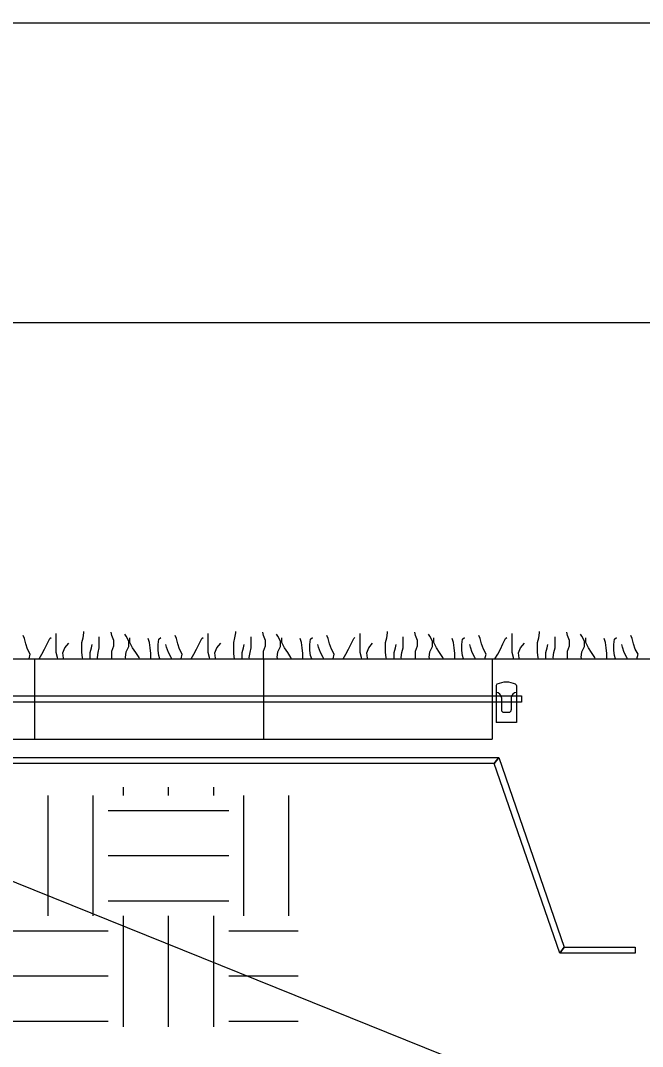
# Model space of a CAD drawing. Extents: x 638850 to 644908, y 297188 to 298900.
# Drawn here: x 643311.08 to 643339.1, y 297825.19 to 297871.46 of the extents above; entities that cross this region are included whole.
import ezdxf

# ---------------------------------------------------------------- set-up
doc = ezdxf.new("R2010")
doc.units = 0
for name, color, linetype in [('1', 7, 'Continuous'), ('11', 7, 'Continuous'), ('13', 7, 'Continuous'), ('4', 7, 'Continuous'), ('5', 7, 'Continuous'), ('7', 7, 'Continuous'), ('8', 7, 'Continuous'), ('9', 7, 'Continuous')]:
    doc.layers.add(name, color=color, linetype=linetype)

msp = doc.modelspace()

# ---------------------------------------------------------------- linework, layer by layer
at = {"layer": '1'}
for p, q in [((641027.32, 298753.995), (644908.141, 297188.079)), ((643410.47, 297871.34), (642438.47, 297871.34)), ((642478.97, 297857.84), (643396.97, 297857.84))]:
    msp.add_line(p, q, dxfattribs=at)
at = {"layer": '11'}
msp.add_line((643332.335, 297842.678), (643374.364, 297842.678), dxfattribs=at)
at = {"layer": '13'}
for p, q in [((643315.71, 297836.516), (643315.71, 297836.889)), ((643317.744, 297836.516), (643317.744, 297836.889)), ((643319.781, 297836.516), (643319.781, 297836.889)), ((643312.316, 297831.087), (643312.316, 297836.516)), ((643314.353, 297831.087), (643314.353, 297836.516)), ((643321.138, 297831.087), (643321.138, 297836.516)), ((643323.172, 297831.087), (643323.172, 297836.516)), ((643315.03, 297835.838), (643320.458, 297835.838)), ((643315.03, 297833.801), (643320.458, 297833.801)), ((643315.03, 297831.767), (643320.458, 297831.767)), ((643315.71, 297826.078), (643315.71, 297831.087)), ((643317.744, 297826.078), (643317.744, 297831.087)), ((643319.781, 297826.078), (643319.781, 297831.087)), ((643309.602, 297830.41), (643315.03, 297830.41)), ((643320.458, 297830.41), (643323.585, 297830.41)), ((643309.602, 297828.373), (643315.03, 297828.373)), ((643320.458, 297828.373), (643323.585, 297828.373)), ((643309.602, 297826.339), (643315.03, 297826.339)), ((643320.458, 297826.339), (643323.585, 297826.339))]:
    msp.add_line(p, q, dxfattribs=at)
at = {"layer": '4'}
msp.add_lwpolyline([(643281.317, 297841.008), (643333.657, 297841.008), (643333.657, 297840.728), (643281.317, 297840.728)], close=True, dxfattribs=at)
at = {"layer": '5'}
for p, q in [((643280.768, 297842.678), (643332.335, 297842.678)), ((643311.708, 297842.678), (643311.708, 297839.058)), ((643322.021, 297842.678), (643322.021, 297839.058)), ((643332.335, 297842.678), (643332.335, 297839.058)), ((643281.864, 297839.058), (643332.335, 297839.058))]:
    msp.add_line(p, q, dxfattribs=at)
at = {"layer": '7'}
for p, q in [((643332.513, 297841.476), (643332.513, 297839.808)), ((643333.417, 297841.476), (643333.417, 297839.808)), ((643332.516, 297841.153), (643332.513, 297841.153)), ((643332.742, 297840.927), (643332.742, 297840.38)), ((643333.189, 297840.927), (643333.189, 297840.38)), ((643333.417, 297841.153), (643333.415, 297841.153)), ((643332.855, 297840.267), (643333.076, 297840.267)), ((643333.417, 297839.808), (643332.513, 297839.808))]:
    msp.add_line(p, q, dxfattribs=at)
for centre, radius, start, end in [((643332.57, 297841.476), 0.0565, 115.9441, 180), ((643332.966, 297840.662), 0.961, 64.0555, 115.9445), ((643333.361, 297841.476), 0.0565, 359.9995, 64.0554), ((643332.516, 297840.927), 0.226, 0, 90), ((643333.415, 297840.927), 0.226, 90, 180), ((643332.855, 297840.38), 0.113, 180, 270), ((643333.076, 297840.38), 0.113, 270, 360)]:
    msp.add_arc(centre, radius, start, end, dxfattribs=at)
at = {"layer": '8'}
for points in [[(643282.403, 297838.231), (643332.621, 297838.231), (643332.42, 297837.949), (643282.403, 297837.949)], [(643332.621, 297838.231), (643335.579, 297829.678), (643335.379, 297829.398), (643332.42, 297837.949)], [(643335.579, 297829.678), (643338.766, 297829.678), (643338.766, 297829.398), (643335.379, 297829.398)]]:
    msp.add_lwpolyline(points, close=True, dxfattribs=at)
at = {"layer": '9'}
for p, q in [((643311.252, 297843.588), (643311.191, 297843.731)), ((643311.313, 297843.352), (643311.252, 297843.588)), ((643312.277, 297843.352), (643312.398, 297843.588)), ((643312.398, 297843.588), (643312.453, 297843.642)), ((643312.687, 297842.965), (643312.687, 297843.823)), ((643313.834, 297843.406), (643313.894, 297843.619)), ((643313.894, 297843.619), (643313.925, 297843.847)), ((643313.925, 297843.847), (643313.925, 297843.907)), ((643314.624, 297843.178), (643314.624, 297843.673)), ((643315.184, 297843.731), (643315.156, 297843.877)), ((643315.275, 297843.497), (643315.184, 297843.731)), ((643315.831, 297843.701), (643315.77, 297843.792)), ((643315.951, 297843.467), (643315.831, 297843.701)), ((643316.005, 297843.406), (643316.005, 297843.619)), ((643316.891, 297843.406), (643316.83, 297843.588)), ((643317.301, 297843.558), (643317.392, 297843.642)), ((643318.098, 297843.588), (643318.037, 297843.731)), ((643318.159, 297843.352), (643318.098, 297843.588)), ((643319.123, 297843.352), (643319.244, 297843.588)), ((643319.244, 297843.588), (643319.299, 297843.642)), ((643319.533, 297842.965), (643319.533, 297843.823)), ((643320.68, 297843.406), (643320.74, 297843.619)), ((643320.74, 297843.619), (643320.771, 297843.847)), ((643320.771, 297843.847), (643320.771, 297843.907)), ((643321.47, 297843.178), (643321.47, 297843.673)), ((643322.03, 297843.731), (643322, 297843.877)), ((643322.121, 297843.497), (643322.03, 297843.731)), ((643322.677, 297843.701), (643322.616, 297843.792)), ((643322.796, 297843.467), (643322.677, 297843.701)), ((643322.851, 297843.406), (643322.851, 297843.619)), ((643323.737, 297843.406), (643323.676, 297843.588)), ((643324.147, 297843.558), (643324.238, 297843.642)), ((643324.944, 297843.588), (643324.883, 297843.731)), ((643325.005, 297843.352), (643324.944, 297843.588)), ((643325.969, 297843.352), (643326.09, 297843.588)), ((643326.09, 297843.588), (643326.145, 297843.642)), ((643326.379, 297842.965), (643326.379, 297843.823)), ((643327.525, 297843.406), (643327.586, 297843.619)), ((643327.586, 297843.619), (643327.617, 297843.847)), ((643327.617, 297843.847), (643327.617, 297843.907)), ((643328.316, 297843.178), (643328.316, 297843.673)), ((643328.876, 297843.731), (643328.846, 297843.877)), ((643328.967, 297843.497), (643328.876, 297843.731)), ((643329.523, 297843.701), (643329.462, 297843.792)), ((643329.642, 297843.467), (643329.523, 297843.701)), ((643329.697, 297843.406), (643329.697, 297843.619)), ((643330.583, 297843.406), (643330.522, 297843.588)), ((643330.993, 297843.558), (643331.084, 297843.642)), ((643331.79, 297843.588), (643331.729, 297843.731)), ((643331.851, 297843.352), (643331.79, 297843.588)), ((643332.815, 297843.352), (643332.936, 297843.588)), ((643332.936, 297843.588), (643332.991, 297843.642)), ((643333.225, 297842.965), (643333.225, 297843.823)), ((643334.371, 297843.406), (643334.432, 297843.619)), ((643334.432, 297843.619), (643334.463, 297843.847)), ((643334.463, 297843.847), (643334.463, 297843.907)), ((643335.162, 297843.178), (643335.162, 297843.673)), ((643335.722, 297843.731), (643335.692, 297843.877)), ((643335.813, 297843.497), (643335.722, 297843.731)), ((643336.369, 297843.701), (643336.308, 297843.792)), ((643336.488, 297843.467), (643336.369, 297843.701)), ((643336.543, 297843.406), (643336.543, 297843.619)), ((643337.429, 297843.406), (643337.368, 297843.588)), ((643337.839, 297843.558), (643337.93, 297843.642)), ((643338.636, 297843.588), (643338.575, 297843.731)), ((643338.694, 297843.352), (643338.636, 297843.588)), ((643311.397, 297843.117), (643311.313, 297843.352)), ((643311.517, 297842.88), (643311.397, 297843.117)), ((643312.042, 297842.88), (643312.162, 297843.117)), ((643312.162, 297843.117), (643312.277, 297843.352)), ((643312.982, 297842.941), (643313.074, 297843.178)), ((643313.074, 297843.178), (643313.249, 297843.382)), ((643313.834, 297842.965), (643313.834, 297843.406)), ((643314.214, 297842.965), (643314.274, 297843.178)), ((643314.274, 297843.178), (643314.305, 297843.321)), ((643314.57, 297842.965), (643314.624, 297843.178)), ((643315.184, 297843.026), (643315.275, 297843.262)), ((643315.275, 297843.262), (643315.275, 297843.497)), ((643315.831, 297842.995), (643315.951, 297843.232)), ((643315.951, 297843.232), (643315.951, 297843.467)), ((643316.126, 297843.178), (643316.005, 297843.406)), ((643316.272, 297842.965), (643316.126, 297843.178)), ((643316.921, 297843.178), (643316.891, 297843.406)), ((643316.951, 297842.911), (643316.921, 297843.178)), ((643317.271, 297843.321), (643317.301, 297843.558)), ((643317.271, 297843.056), (643317.271, 297843.321)), ((643317.657, 297843.202), (643317.627, 297843.321)), ((643317.742, 297842.965), (643317.657, 297843.202)), ((643318.243, 297843.117), (643318.159, 297843.352)), ((643318.363, 297842.88), (643318.243, 297843.117)), ((643318.888, 297842.88), (643319.008, 297843.117)), ((643319.008, 297843.117), (643319.123, 297843.352)), ((643319.828, 297842.941), (643319.92, 297843.178)), ((643319.92, 297843.178), (643320.095, 297843.382)), ((643320.68, 297842.965), (643320.68, 297843.406)), ((643321.059, 297842.965), (643321.12, 297843.178)), ((643321.12, 297843.178), (643321.151, 297843.321)), ((643321.416, 297842.965), (643321.47, 297843.178)), ((643322.03, 297843.026), (643322.121, 297843.262)), ((643322.121, 297843.262), (643322.121, 297843.497)), ((643322.677, 297842.995), (643322.796, 297843.232)), ((643322.796, 297843.232), (643322.796, 297843.467)), ((643322.972, 297843.178), (643322.851, 297843.406)), ((643323.116, 297842.965), (643322.972, 297843.178)), ((643323.767, 297843.178), (643323.737, 297843.406)), ((643323.797, 297842.911), (643323.767, 297843.178)), ((643324.117, 297843.321), (643324.147, 297843.558)), ((643324.117, 297843.056), (643324.117, 297843.321)), ((643324.503, 297843.202), (643324.473, 297843.321)), ((643324.588, 297842.965), (643324.503, 297843.202)), ((643325.089, 297843.117), (643325.005, 297843.352)), ((643325.209, 297842.88), (643325.089, 297843.117)), ((643325.734, 297842.88), (643325.854, 297843.117)), ((643325.854, 297843.117), (643325.969, 297843.352)), ((643326.674, 297842.941), (643326.766, 297843.178)), ((643326.766, 297843.178), (643326.939, 297843.382)), ((643327.525, 297842.965), (643327.525, 297843.406)), ((643327.905, 297842.965), (643327.966, 297843.178)), ((643327.966, 297843.178), (643327.997, 297843.321)), ((643328.262, 297842.965), (643328.316, 297843.178)), ((643328.876, 297843.026), (643328.967, 297843.262)), ((643328.967, 297843.262), (643328.967, 297843.497)), ((643329.523, 297842.995), (643329.642, 297843.232)), ((643329.642, 297843.232), (643329.642, 297843.467)), ((643329.818, 297843.178), (643329.697, 297843.406)), ((643329.962, 297842.965), (643329.818, 297843.178)), ((643330.613, 297843.178), (643330.583, 297843.406)), ((643330.643, 297842.911), (643330.613, 297843.178)), ((643330.963, 297843.321), (643330.993, 297843.558)), ((643330.963, 297843.056), (643330.963, 297843.321)), ((643331.349, 297843.202), (643331.319, 297843.321)), ((643331.434, 297842.965), (643331.349, 297843.202)), ((643331.933, 297843.117), (643331.851, 297843.352)), ((643332.055, 297842.88), (643331.933, 297843.117)), ((643332.58, 297842.88), (643332.7, 297843.117)), ((643332.7, 297843.117), (643332.815, 297843.352)), ((643333.52, 297842.941), (643333.611, 297843.178)), ((643333.611, 297843.178), (643333.785, 297843.382)), ((643334.371, 297842.965), (643334.371, 297843.406)), ((643334.751, 297842.965), (643334.812, 297843.178)), ((643334.812, 297843.178), (643334.843, 297843.321)), ((643335.107, 297842.965), (643335.162, 297843.178)), ((643335.722, 297843.026), (643335.813, 297843.262)), ((643335.813, 297843.262), (643335.813, 297843.497)), ((643336.369, 297842.995), (643336.488, 297843.232)), ((643336.488, 297843.232), (643336.488, 297843.467)), ((643336.664, 297843.178), (643336.543, 297843.406)), ((643336.808, 297842.965), (643336.664, 297843.178)), ((643337.459, 297843.178), (643337.429, 297843.406)), ((643337.489, 297842.911), (643337.459, 297843.178)), ((643337.809, 297843.321), (643337.839, 297843.558)), ((643337.809, 297843.056), (643337.809, 297843.321)), ((643338.195, 297843.202), (643338.165, 297843.321)), ((643338.28, 297842.965), (643338.195, 297843.202)), ((643338.779, 297843.117), (643338.694, 297843.352)), ((643338.901, 297842.88), (643338.779, 297843.117)), ((643311.465, 297842.676), (643311.517, 297842.88)), ((643311.916, 297842.676), (643312.042, 297842.88)), ((643312.748, 297842.737), (643312.687, 297842.965)), ((643312.757, 297842.676), (643312.748, 297842.737)), ((643313.013, 297842.707), (643312.982, 297842.941)), ((643313.028, 297842.676), (643313.013, 297842.707)), ((643313.864, 297842.737), (643313.834, 297842.965)), ((643313.881, 297842.676), (643313.864, 297842.737)), ((643314.214, 297842.707), (643314.214, 297842.965)), ((643314.222, 297842.676), (643314.214, 297842.707)), ((643314.539, 297842.737), (643314.57, 297842.965)), ((643314.548, 297842.676), (643314.539, 297842.737)), ((643315.184, 297842.676), (643315.184, 297843.026)), ((643315.801, 297842.737), (643315.831, 297842.995)), ((643315.827, 297842.676), (643315.801, 297842.737)), ((643316.415, 297842.737), (643316.272, 297842.965)), ((643316.437, 297842.676), (643316.415, 297842.737)), ((643316.951, 297842.676), (643316.951, 297842.911)), ((643317.301, 297842.822), (643317.271, 297843.056)), ((643317.351, 297842.676), (643317.301, 297842.822)), ((643317.863, 297842.737), (643317.742, 297842.965)), ((643317.892, 297842.676), (643317.863, 297842.737)), ((643318.311, 297842.676), (643318.363, 297842.88)), ((643318.762, 297842.676), (643318.888, 297842.88)), ((643319.594, 297842.737), (643319.533, 297842.965)), ((643319.603, 297842.676), (643319.594, 297842.737)), ((643319.859, 297842.707), (643319.828, 297842.941)), ((643319.874, 297842.676), (643319.859, 297842.707)), ((643320.71, 297842.737), (643320.68, 297842.965)), ((643320.727, 297842.676), (643320.71, 297842.737)), ((643321.059, 297842.707), (643321.059, 297842.965)), ((643321.068, 297842.676), (643321.059, 297842.707)), ((643321.385, 297842.737), (643321.416, 297842.965)), ((643321.394, 297842.676), (643321.385, 297842.737)), ((643322.03, 297842.676), (643322.03, 297843.026)), ((643322.647, 297842.737), (643322.677, 297842.995)), ((643322.673, 297842.676), (643322.647, 297842.737)), ((643323.261, 297842.737), (643323.116, 297842.965)), ((643323.283, 297842.676), (643323.261, 297842.737)), ((643323.797, 297842.676), (643323.797, 297842.911)), ((643324.147, 297842.822), (643324.117, 297843.056)), ((643324.197, 297842.676), (643324.147, 297842.822)), ((643324.707, 297842.737), (643324.588, 297842.965)), ((643324.738, 297842.676), (643324.707, 297842.737)), ((643325.157, 297842.676), (643325.209, 297842.88)), ((643325.608, 297842.676), (643325.734, 297842.88)), ((643326.44, 297842.737), (643326.379, 297842.965)), ((643326.449, 297842.676), (643326.44, 297842.737)), ((643326.705, 297842.707), (643326.674, 297842.941)), ((643326.72, 297842.676), (643326.705, 297842.707)), ((643327.556, 297842.737), (643327.525, 297842.965)), ((643327.573, 297842.676), (643327.556, 297842.737)), ((643327.905, 297842.707), (643327.905, 297842.965)), ((643327.914, 297842.676), (643327.905, 297842.707)), ((643328.231, 297842.737), (643328.262, 297842.965)), ((643328.24, 297842.676), (643328.231, 297842.737)), ((643328.876, 297842.676), (643328.876, 297843.026)), ((643329.493, 297842.737), (643329.523, 297842.995)), ((643329.519, 297842.676), (643329.493, 297842.737)), ((643330.107, 297842.737), (643329.962, 297842.965)), ((643330.129, 297842.676), (643330.107, 297842.737)), ((643330.643, 297842.676), (643330.643, 297842.911)), ((643330.993, 297842.822), (643330.963, 297843.056)), ((643331.043, 297842.676), (643330.993, 297842.822)), ((643331.553, 297842.737), (643331.434, 297842.965)), ((643331.584, 297842.676), (643331.553, 297842.737)), ((643332.003, 297842.676), (643332.055, 297842.88)), ((643332.454, 297842.676), (643332.58, 297842.88)), ((643333.286, 297842.737), (643333.225, 297842.965)), ((643333.294, 297842.676), (643333.286, 297842.737)), ((643333.551, 297842.707), (643333.52, 297842.941)), ((643333.566, 297842.676), (643333.551, 297842.707)), ((643334.402, 297842.737), (643334.371, 297842.965)), ((643334.419, 297842.676), (643334.402, 297842.737)), ((643334.751, 297842.707), (643334.751, 297842.965)), ((643334.758, 297842.676), (643334.751, 297842.707)), ((643335.077, 297842.737), (643335.107, 297842.965)), ((643335.086, 297842.676), (643335.077, 297842.737)), ((643335.722, 297842.676), (643335.722, 297843.026)), ((643336.339, 297842.737), (643336.369, 297842.995)), ((643336.362, 297842.676), (643336.339, 297842.737)), ((643336.953, 297842.737), (643336.808, 297842.965)), ((643336.973, 297842.676), (643336.953, 297842.737)), ((643337.489, 297842.676), (643337.489, 297842.911)), ((643337.839, 297842.822), (643337.809, 297843.056)), ((643337.889, 297842.676), (643337.839, 297842.822)), ((643338.399, 297842.737), (643338.28, 297842.965)), ((643338.429, 297842.676), (643338.399, 297842.737)), ((643338.849, 297842.676), (643338.901, 297842.88))]:
    msp.add_line(p, q, dxfattribs=at)

doc.saveas('drawing.dxf')
